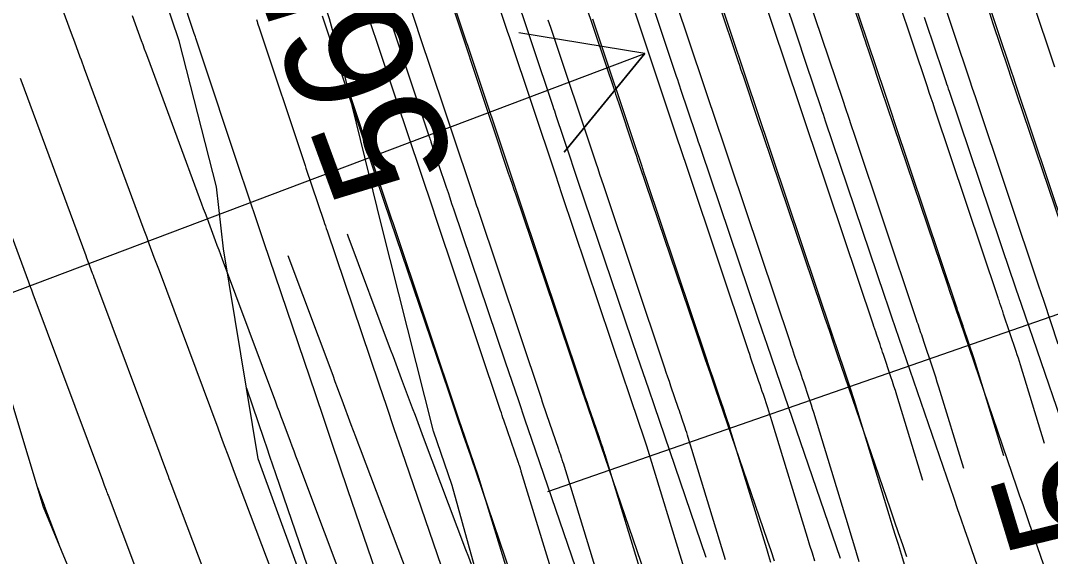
# Model space of a CAD drawing. Extents: x 954385 to 988206, y 1868364 to 1924553.
# Drawn here: x 957782.32 to 957830.79, y 1919515.87 to 1919541.08 of the extents above; entities that cross this region are included whole.
import ezdxf

# ---------------------------------------------------------------- set-up
doc = ezdxf.new("R2010")
doc.units = 0
for name, color, linetype in [('13', 7, 'Continuous'), ('16', 7, 'Continuous'), ('22', 7, 'Continuous'), ('24', 7, 'Continuous'), ('26', 7, 'Continuous'), ('5', 7, 'Continuous'), ('6', 7, 'Continuous'), ('7', 7, 'Continuous')]:
    doc.layers.add(name, color=color, linetype=linetype)

msp = doc.modelspace()

# ---------------------------------------------------------------- linework, layer by layer
at = {"layer": '13'}
for points in [[(957819.011, 1919573.666), (957821.782, 1919566.218), (957821.809, 1919566.148), (957821.837, 1919566.078), (957821.866, 1919566.008), (957821.896, 1919565.939), (957822.018, 1919565.664), (957822.048, 1919565.595), (957822.076, 1919565.526), (957822.102, 1919565.455), (957822.127, 1919565.384), (957824.554, 1919558.09), (957824.596, 1919557.965), (957824.638, 1919557.839), (957824.679, 1919557.714), (957824.721, 1919557.589), (957827.815, 1919548.362), (957827.913, 1919548.071), (957828.627, 1919545.94), (957828.862, 1919545.242), (957830.984, 1919538.91)], [(957832.252, 1919528.865), (957829.163, 1919538.081), (957829.033, 1919538.467), (957828.99, 1919538.595), (957826.776, 1919545.199), (957826.624, 1919545.655), (957825.897, 1919547.822), (957825.855, 1919547.947), (957822.818, 1919557.005), (957822.753, 1919557.197), (957822.689, 1919557.389), (957822.625, 1919557.581), (957822.561, 1919557.774), (957820.175, 1919564.943), (957820.152, 1919565.009), (957820.127, 1919565.075), (957820.101, 1919565.141), (957820.073, 1919565.205), (957819.959, 1919565.463), (957819.93, 1919565.527), (957819.903, 1919565.592), (957819.877, 1919565.658), (957819.852, 1919565.724), (957817.312, 1919572.551)], [(957831.162, 1919525.859), (957830.474, 1919527.912), (957830.459, 1919527.957), (957830.444, 1919528.002), (957830.429, 1919528.047), (957830.413, 1919528.092), (957830.351, 1919528.272), (957830.336, 1919528.317), (957830.321, 1919528.362), (957830.306, 1919528.407), (957830.29, 1919528.452), (957827.259, 1919537.495), (957827.128, 1919537.888), (957826.996, 1919538.281), (957824.862, 1919544.647)], [(957830.51, 1919521.187), (957829.379, 1919524.891), (957829.33, 1919525.048), (957829.281, 1919525.204), (957829.23, 1919525.36), (957829.179, 1919525.516), (957828.589, 1919527.275), (957828.568, 1919527.339), (957828.546, 1919527.403), (957828.525, 1919527.466), (957828.503, 1919527.53), (957828.416, 1919527.784), (957828.394, 1919527.848), (957828.372, 1919527.912), (957828.351, 1919527.975), (957828.329, 1919528.039), (957825.356, 1919536.909), (957825.268, 1919537.173), (957825.179, 1919537.437), (957825.091, 1919537.702), (957825.002, 1919537.966), (957822.947, 1919544.096)], [(957828.602, 1919520.605), (957827.457, 1919524.356), (957827.394, 1919524.561), (957827.329, 1919524.765), (957827.263, 1919524.969), (957827.196, 1919525.173), (957826.705, 1919526.638), (957826.677, 1919526.721), (957826.649, 1919526.803), (957826.621, 1919526.886), (957826.593, 1919526.968), (957826.48, 1919527.297), (957826.452, 1919527.379), (957826.424, 1919527.461), (957826.396, 1919527.544), (957826.368, 1919527.626), (957823.453, 1919536.323), (957823.342, 1919536.655), (957823.23, 1919536.987), (957823.119, 1919537.319), (957823.008, 1919537.651), (957820.995, 1919543.655)], [(957819.035, 1919543.24), (957821.014, 1919537.337), (957821.148, 1919536.937), (957821.282, 1919536.537), (957821.416, 1919536.137), (957821.55, 1919535.737), (957824.407, 1919527.213), (957824.441, 1919527.112), (957824.475, 1919527.011), (957824.509, 1919526.91), (957824.544, 1919526.809), (957824.683, 1919526.406), (957824.717, 1919526.305), (957824.751, 1919526.204), (957824.786, 1919526.103), (957824.82, 1919526.001), (957825.223, 1919524.797), (957825.301, 1919524.562), (957825.377, 1919524.327), (957825.452, 1919524.091), (957825.525, 1919523.854), (957826.694, 1919520.023)], [(957824.787, 1919519.442), (957823.561, 1919523.456), (957823.494, 1919523.672), (957823.426, 1919523.888), (957823.357, 1919524.103), (957823.285, 1919524.318), (957822.935, 1919525.365), (957822.895, 1919525.484), (957822.854, 1919525.604), (957822.813, 1919525.724), (957822.772, 1919525.843), (957822.608, 1919526.322), (957822.567, 1919526.441), (957822.526, 1919526.561), (957822.486, 1919526.681), (957822.446, 1919526.8), (957819.647, 1919535.151), (957819.49, 1919535.619), (957819.333, 1919536.086), (957819.176, 1919536.554), (957819.02, 1919537.022), (957817.074, 1919542.825)], [(957802.629, 1919542.072), (957803.299, 1919540.075), (957803.351, 1919539.919), (957805.582, 1919533.265), (957805.693, 1919532.934), (957805.804, 1919532.603), (957808.719, 1919523.905), (957808.803, 1919523.657), (957808.886, 1919523.409), (957808.971, 1919523.161), (957809.055, 1919522.914), (957809.522, 1919521.554), (957809.547, 1919521.481), (957809.572, 1919521.407), (957809.597, 1919521.334), (957809.622, 1919521.26), (957809.721, 1919520.966), (957809.745, 1919520.892), (957809.769, 1919520.818), (957809.792, 1919520.744), (957809.815, 1919520.67), (957811.656, 1919514.641)], [(957804.605, 1919542.44), (957805.242, 1919540.543), (957805.312, 1919540.334), (957807.496, 1919533.817), (957807.641, 1919533.385), (957807.786, 1919532.952), (957810.679, 1919524.323), (957810.757, 1919524.091), (957810.835, 1919523.859), (957810.914, 1919523.627), (957810.993, 1919523.396), (957811.406, 1919522.194), (957811.438, 1919522.101), (957811.47, 1919522.007), (957811.501, 1919521.913), (957811.533, 1919521.82), (957811.658, 1919521.445), (957811.69, 1919521.351), (957811.72, 1919521.257), (957811.75, 1919521.163), (957811.779, 1919521.068), (957813.578, 1919515.175)], [(957815.114, 1919542.41), (957817.07, 1919536.574), (957817.227, 1919536.105), (957817.385, 1919535.636), (957817.542, 1919535.167), (957817.699, 1919534.699), (957820.484, 1919526.388), (957820.531, 1919526.249), (957820.578, 1919526.111), (957820.625, 1919525.972), (957820.672, 1919525.834), (957820.862, 1919525.281), (957820.909, 1919525.143), (957820.957, 1919525.005), (957821.003, 1919524.866), (957821.05, 1919524.728), (957821.348, 1919523.839), (957821.412, 1919523.644), (957821.475, 1919523.45), (957821.537, 1919523.254), (957821.597, 1919523.058), (957823.188, 1919517.848), (957823.331, 1919517.38), (957823.474, 1919516.912), (957823.617, 1919516.444), (957823.759, 1919515.975), (957826.359, 1919507.447)], [(957800.636, 1919541.756), (957801.368, 1919539.572), (957801.391, 1919539.503), (957803.667, 1919532.714), (957803.783, 1919532.369), (957803.821, 1919532.254), (957806.816, 1919523.319), (957806.877, 1919523.138), (957806.938, 1919522.958), (957806.999, 1919522.778), (957807.06, 1919522.599), (957807.639, 1919520.915), (957807.657, 1919520.861), (957807.675, 1919520.808), (957807.693, 1919520.755), (957807.711, 1919520.701), (957807.783, 1919520.487), (957807.8, 1919520.434), (957807.818, 1919520.38), (957807.835, 1919520.326), (957807.852, 1919520.272), (957809.734, 1919514.106)], [(957811.193, 1919541.579), (957813.241, 1919535.471), (957813.364, 1919535.103), (957813.487, 1919534.735), (957813.61, 1919534.368), (957813.734, 1919534), (957816.562, 1919525.562), (957816.621, 1919525.386), (957816.681, 1919525.21), (957816.741, 1919525.034), (957816.801, 1919524.859), (957817.057, 1919524.113), (957817.109, 1919523.959), (957817.162, 1919523.805), (957817.214, 1919523.652), (957817.265, 1919523.498), (957817.472, 1919522.881), (957817.523, 1919522.727), (957817.573, 1919522.572), (957817.622, 1919522.418), (957817.67, 1919522.262), (957819.344, 1919516.779), (957819.458, 1919516.407), (957819.571, 1919516.035), (957819.685, 1919515.662)], [(957813.153, 1919541.995), (957815.155, 1919536.022), (957815.296, 1919535.604), (957815.436, 1919535.186), (957815.576, 1919534.768), (957815.716, 1919534.349), (957818.523, 1919525.975), (957818.576, 1919525.817), (957818.629, 1919525.66), (957818.683, 1919525.503), (957818.736, 1919525.346), (957818.952, 1919524.719), (957819.006, 1919524.562), (957819.059, 1919524.405), (957819.112, 1919524.248), (957819.165, 1919524.091), (957819.41, 1919523.36), (957819.468, 1919523.186), (957819.524, 1919523.011), (957819.58, 1919522.836), (957819.634, 1919522.66), (957821.266, 1919517.314), (957821.394, 1919516.894), (957821.522, 1919516.473), (957821.651, 1919516.053), (957821.779, 1919515.633)], [(957807.812, 1919513.571), (957805.888, 1919519.874), (957805.877, 1919519.908), (957805.867, 1919519.941), (957805.856, 1919519.975), (957805.845, 1919520.008), (957805.8, 1919520.142), (957805.789, 1919520.175), (957805.778, 1919520.208), (957805.766, 1919520.242), (957805.755, 1919520.275), (957805.065, 1919522.284), (957805.027, 1919522.396), (957804.989, 1919522.508), (957804.951, 1919522.62), (957804.913, 1919522.733), (957801.839, 1919531.905), (957801.752, 1919532.162), (957799.425, 1919539.105), (957799.362, 1919539.292), (957798.622, 1919541.499)], [(957815.5, 1919515.71), (957813.743, 1919521.466), (957813.707, 1919521.581), (957813.671, 1919521.695), (957813.634, 1919521.81), (957813.596, 1919521.924), (957813.444, 1919522.379), (957813.405, 1919522.493), (957813.367, 1919522.606), (957813.328, 1919522.72), (957813.289, 1919522.834), (957812.929, 1919523.884), (957812.856, 1919524.096), (957812.784, 1919524.309), (957812.711, 1919524.523), (957812.64, 1919524.736), (957809.769, 1919533.302), (957809.679, 1919533.568), (957809.59, 1919533.835), (957809.501, 1919534.101), (957809.411, 1919534.368), (957807.272, 1919540.749), (957807.155, 1919541.098)], [(957809.232, 1919541.164), (957811.326, 1919534.919), (957811.432, 1919534.602), (957811.539, 1919534.285), (957811.645, 1919533.968), (957811.751, 1919533.651), (957814.601, 1919525.149), (957814.666, 1919524.954), (957814.732, 1919524.76), (957814.798, 1919524.565), (957814.865, 1919524.371), (957815.173, 1919523.473), (957815.219, 1919523.34), (957815.264, 1919523.206), (957815.31, 1919523.072), (957815.355, 1919522.938), (957815.534, 1919522.402), (957815.579, 1919522.268), (957815.622, 1919522.134), (957815.665, 1919521.999), (957815.706, 1919521.864), (957817.422, 1919516.244), (957817.521, 1919515.92), (957817.62, 1919515.596)], [(957805.89, 1919513.037), (957803.924, 1919519.476), (957803.92, 1919519.49), (957803.916, 1919519.503), (957803.911, 1919519.516), (957803.907, 1919519.529), (957803.885, 1919519.596), (957803.876, 1919519.622), (957803.871, 1919519.635), (957803.07, 1919521.969), (957803.055, 1919522.013), (957803.04, 1919522.058), (957803.025, 1919522.102), (957803.01, 1919522.147), (957799.851, 1919531.569), (957799.8, 1919531.722), (957797.724, 1919537.914)]]:
    msp.add_lwpolyline(points, dxfattribs=at)
at = {"layer": '16'}
for points in [[(957933.04, 1919459.536), (957827.772, 1919435.913), (957823.706, 1919445.249), (957819.016, 1919454.445), (957814.978, 1919463.788), (957811.512, 1919473.259), (957807.305, 1919482.563), (957803.818, 1919492.03), (957800.566, 1919501.549), (957796.957, 1919510.987), (957793.5, 1919520.46), (957791.879, 1919530.345), (957791.541, 1919533.262), (957789.779, 1919540.123), (957786.564, 1919549.65), (957784.448, 1919559.424), (957782.965, 1919569.34)], [(957831.892, 1919529.718), (957828.934, 1919538.454), (957828.902, 1919538.55), (957828.869, 1919538.646), (957828.837, 1919538.742), (957828.805, 1919538.838), (957828.103, 1919540.925), (957828.019, 1919541.177), (957827.934, 1919541.429), (957827.85, 1919541.681), (957827.766, 1919541.933), (957825.844, 1919547.69), (957825.762, 1919547.934), (957825.681, 1919548.179), (957825.599, 1919548.424), (957825.518, 1919548.669), (957822.768, 1919556.99), (957822.648, 1919557.355), (957822.528, 1919557.72), (957822.408, 1919558.086), (957822.289, 1919558.451), (957819.67, 1919566.472)], [(957800.176, 1919511.873), (957797.731, 1919519.011), (957797.35, 1919520.125), (957796.97, 1919521.239), (957796.59, 1919522.354), (957796.212, 1919523.468), (957793.773, 1919530.674), (957793.758, 1919530.719), (957793.743, 1919530.763), (957793.728, 1919530.808), (957793.713, 1919530.853), (957792.814, 1919533.529), (957792.802, 1919533.564), (957790.566, 1919540.261), (957790.548, 1919540.314), (957790.495, 1919540.475), (957788.059, 1919547.845), (957787.73, 1919548.842), (957787.402, 1919549.838), (957787.076, 1919550.835), (957786.75, 1919551.832), (957784.796, 1919557.817)], [(957832.518, 1919509.586), (957829.792, 1919517.45), (957829.646, 1919517.87), (957829.501, 1919518.291), (957829.356, 1919518.711), (957829.212, 1919519.131), (957826.537, 1919526.939), (957826.388, 1919527.373), (957826.24, 1919527.807), (957826.093, 1919528.242), (957825.945, 1919528.676), (957823.107, 1919537.059), (957823.061, 1919537.196), (957823.015, 1919537.332), (957822.969, 1919537.469), (957822.923, 1919537.605), (957822.222, 1919539.692), (957822.151, 1919539.904), (957822.08, 1919540.115), (957822.009, 1919540.327), (957821.939, 1919540.538), (957820.054, 1919546.183)], [(957817.158, 1919545.43), (957819.025, 1919539.841), (957819.089, 1919539.649), (957819.153, 1919539.458), (957819.217, 1919539.267), (957819.281, 1919539.076), (957819.982, 1919536.989), (957820.035, 1919536.832), (957820.088, 1919536.675), (957820.141, 1919536.519), (957820.194, 1919536.362), (957822.972, 1919528.155), (957823.142, 1919527.653), (957823.313, 1919527.151), (957823.485, 1919526.649), (957823.656, 1919526.147), (957826.237, 1919518.614), (957826.405, 1919518.124), (957826.574, 1919517.634), (957826.743, 1919517.144), (957826.913, 1919516.654), (957829.542, 1919509.071)], [(957824.034, 1919515.857), (957823.84, 1919516.417), (957823.647, 1919516.977), (957823.454, 1919517.537), (957823.262, 1919518.097), (957820.776, 1919525.354), (957820.581, 1919525.924), (957820.386, 1919526.494), (957820.192, 1919527.064), (957819.999, 1919527.635), (957817.28, 1919535.665), (957817.22, 1919535.842), (957817.16, 1919536.019), (957817.101, 1919536.195), (957817.041, 1919536.372), (957816.34, 1919538.46), (957816.283, 1919538.63), (957816.226, 1919538.801), (957816.168, 1919538.972), (957816.111, 1919539.143), (957814.263, 1919544.677)], [(957820.91, 1919515.769), (957820.72, 1919516.32), (957820.53, 1919516.871), (957820.341, 1919517.423), (957817.895, 1919524.561), (957817.677, 1919525.199), (957817.459, 1919525.837), (957817.242, 1919526.475), (957817.025, 1919527.114), (957814.367, 1919534.967), (957814.3, 1919535.164), (957814.233, 1919535.362), (957814.167, 1919535.559), (957814.101, 1919535.756), (957813.399, 1919537.843), (957813.349, 1919537.994), (957813.298, 1919538.144), (957813.248, 1919538.295), (957813.198, 1919538.446), (957811.368, 1919543.923)], [(957808.399, 1919543.393), (957810.284, 1919537.748), (957810.327, 1919537.618), (957810.371, 1919537.488), (957810.415, 1919537.357), (957810.459, 1919537.227), (957811.16, 1919535.14), (957811.233, 1919534.922), (957811.306, 1919534.705), (957811.38, 1919534.487), (957811.453, 1919534.27), (957814.052, 1919526.593), (957814.292, 1919525.886), (957814.532, 1919525.18), (957814.773, 1919524.474), (957815.014, 1919523.768), (957817.46, 1919516.63), (957817.626, 1919516.147), (957817.792, 1919515.663)], [(957805.427, 1919542.871), (957807.37, 1919537.051), (957807.407, 1919536.941), (957807.444, 1919536.831), (957807.481, 1919536.721), (957807.518, 1919536.61), (957808.219, 1919534.523), (957808.299, 1919534.286), (957808.379, 1919534.048), (957808.459, 1919533.81), (957808.54, 1919533.573), (957811.079, 1919526.072), (957811.342, 1919525.298), (957811.605, 1919524.523), (957811.869, 1919523.749), (957812.134, 1919522.975), (957814.579, 1919515.837)], [(957802.455, 1919542.349), (957804.457, 1919536.353), (957804.487, 1919536.264), (957804.517, 1919536.174), (957804.547, 1919536.084), (957804.577, 1919535.994), (957805.278, 1919533.907), (957805.365, 1919533.649), (957805.452, 1919533.391), (957805.539, 1919533.133), (957805.626, 1919532.875), (957808.106, 1919525.552), (957808.391, 1919524.709), (957808.678, 1919523.866), (957808.965, 1919523.024), (957809.253, 1919522.182), (957811.699, 1919515.045)], [(957799.482, 1919541.827), (957801.543, 1919535.656), (957801.566, 1919535.586), (957801.589, 1919535.517), (957801.613, 1919535.447), (957801.636, 1919535.378), (957802.353, 1919533.243), (957802.439, 1919532.989), (957802.525, 1919532.734), (957802.61, 1919532.48), (957802.697, 1919532.225), (957805.132, 1919525.031), (957805.441, 1919524.12), (957805.751, 1919523.21), (957806.061, 1919522.299), (957806.373, 1919521.39), (957808.818, 1919514.252)], [(957793.424, 1919541.124), (957793.453, 1919541.039), (957793.481, 1919540.953), (957793.509, 1919540.868), (957793.538, 1919540.783), (957795.716, 1919534.261), (957795.735, 1919534.203), (957795.754, 1919534.145), (957796.593, 1919531.649), (957796.631, 1919531.535), (957796.67, 1919531.42), (957796.709, 1919531.306), (957796.747, 1919531.191), (957799.186, 1919523.989), (957799.541, 1919522.942), (957799.897, 1919521.896), (957800.253, 1919520.85), (957800.611, 1919519.804), (957803.057, 1919512.666)], [(957796.51, 1919541.305), (957798.629, 1919534.959), (957798.646, 1919534.909), (957798.662, 1919534.86), (957798.679, 1919534.811), (957798.695, 1919534.761), (957799.473, 1919532.446), (957799.535, 1919532.262), (957799.597, 1919532.077), (957799.66, 1919531.893), (957799.722, 1919531.708), (957802.159, 1919524.51), (957802.491, 1919523.531), (957802.824, 1919522.553), (957803.157, 1919521.575), (957803.492, 1919520.597), (957805.937, 1919513.459)], [(957824.852, 1919541.235), (957824.93, 1919541.004), (957825.007, 1919540.772), (957825.085, 1919540.54), (957825.163, 1919540.309), (957825.864, 1919538.222), (957825.903, 1919538.105), (957825.942, 1919537.989), (957825.981, 1919537.873), (957826.021, 1919537.757), (957828.919, 1919529.197), (957829.043, 1919528.831), (957829.167, 1919528.464), (957829.292, 1919528.098), (957829.417, 1919527.732), (957832.187, 1919519.648)], [(957792.954, 1919523.791), (957793.769, 1919521.384), (957793.905, 1919520.983), (957794.041, 1919520.582), (957794.178, 1919520.181), (957794.315, 1919519.78), (957797.296, 1919511.08), (957797.307, 1919511.049), (957800.597, 1919501.557), (957800.598, 1919501.554), (957803.928, 1919492.06), (957803.932, 1919492.049), (957807.121, 1919483.063)]]:
    msp.add_lwpolyline(points, dxfattribs=at)
at = {"layer": '22'}
msp.add_lwpolyline([(957828.416, 1919446.025), (957824.225, 1919455.325), (957820.834, 1919463.935), (957820.53, 1919464.739), (957817.005, 1919474.192), (957813.15, 1919483.569), (957812.938, 1919484.103), (957810.22, 1919493.434), (957807.931, 1919501.829), (957807.524, 1919503.077), (957804.447, 1919512.635), (957802.629, 1919519.214), (957801.76, 1919521.762), (957799.313, 1919531.46), (957797.534, 1919538.687), (957796.862, 1919541.157), (957793.622, 1919550.672), (957791.454, 1919558.45), (957791.285, 1919558.176), (957788.062, 1919567.672)], dxfattribs=at)
at = {"layer": '24'}
for points in [[(957816.295, 1919443.586), (957810.978, 1919452.642), (957806.628, 1919461.914), (957802.762, 1919471.295), (957800.226, 1919476.455), (957798.121, 1919480.502), (957794.204, 1919489.872), (957790.163, 1919499.214), (957787.298, 1919508.82), (957783.406, 1919518.195), (957780.496, 1919527.791), (957778.059, 1919537.492), (957774.195, 1919546.874), (957771.438, 1919556.504), (957770.571, 1919559.476), (957769.102, 1919566.229), (957767.746, 1919576.173)], [(957828.416, 1919446.025), (957824.225, 1919455.325), (957820.834, 1919463.935), (957820.53, 1919464.739), (957817.005, 1919474.192), (957813.15, 1919483.569), (957812.938, 1919484.103), (957810.22, 1919493.434), (957807.931, 1919501.829), (957807.524, 1919503.077), (957804.447, 1919512.635), (957802.629, 1919519.214), (957801.76, 1919521.762), (957799.313, 1919531.46), (957797.534, 1919538.687), (957796.862, 1919541.157), (957793.622, 1919550.672), (957791.454, 1919558.45), (957791.285, 1919558.176), (957788.062, 1919567.672)]]:
    msp.add_lwpolyline(points, dxfattribs=at)
at = {"layer": '26'}
for points in [[(957757.131, 1919518.928), (957811.7, 1919539.538), (957807.899, 1919534.895), (957811.7, 1919539.538), (957805.78, 1919540.508)], [(957807.131, 1919518.928), (957850.097, 1919533.856), (957846.174, 1919529.317), (957850.097, 1919533.856), (957844.204, 1919534.985)]]:
    msp.add_lwpolyline(points, dxfattribs=at)
at = {"layer": '6'}
msp.add_lwpolyline([(957792.462, 1919511.198), (957789.409, 1919519.291), (957789.366, 1919519.407), (957789.322, 1919519.523), (957789.279, 1919519.639), (957789.235, 1919519.755), (957789.019, 1919520.335), (957788.889, 1919520.683), (957785.868, 1919528.774), (957785.83, 1919528.876), (957785.792, 1919528.979), (957785.753, 1919529.082), (957785.715, 1919529.185), (957785.525, 1919529.7), (957785.448, 1919529.906), (957785.41, 1919530.009), (957782.353, 1919538.277), (957782.322, 1919538.36)], dxfattribs=at)
at = {"layer": '7'}
for points in [[(957781.855, 1919548.283), (957784.709, 1919540.491), (957784.862, 1919540.073), (957785.117, 1919539.377), (957785.168, 1919539.238), (957785.219, 1919539.099), (957785.27, 1919538.96), (957785.322, 1919538.821), (957788.127, 1919531.236), (957788.245, 1919530.916), (957788.364, 1919530.596), (957788.6, 1919529.956), (957788.659, 1919529.796), (957788.719, 1919529.636), (957788.778, 1919529.476), (957788.838, 1919529.317), (957791.601, 1919521.915), (957791.731, 1919521.568), (957791.86, 1919521.221), (957792.12, 1919520.527), (957792.184, 1919520.353), (957792.249, 1919520.18), (957792.315, 1919520.006), (957792.38, 1919519.833), (957795.167, 1919512.444)], [(957787.571, 1919541.325), (957787.715, 1919540.933), (957788.002, 1919540.148), (957788.074, 1919539.952), (957788.146, 1919539.756), (957788.219, 1919539.56), (957788.291, 1919539.364), (957790.843, 1919532.462), (957790.924, 1919532.245), (957791.004, 1919532.028), (957791.084, 1919531.811), (957791.164, 1919531.595), (957791.485, 1919530.727), (957791.566, 1919530.51), (957791.646, 1919530.293), (957791.727, 1919530.076), (957791.808, 1919529.86), (957794.314, 1919523.146), (957794.4, 1919522.915), (957794.487, 1919522.684), (957794.573, 1919522.453), (957794.659, 1919522.222), (957795.004, 1919521.298), (957795.09, 1919521.067), (957795.177, 1919520.836), (957795.263, 1919520.606), (957795.35, 1919520.375), (957797.872, 1919513.69)], [(957779.383, 1919537.734), (957782.694, 1919528.783), (957782.762, 1919528.599), (957782.83, 1919528.415), (957782.847, 1919528.369), (957782.864, 1919528.322), (957782.881, 1919528.276), (957782.898, 1919528.23), (957786.176, 1919519.452), (957786.263, 1919519.218), (957786.351, 1919518.983), (957786.373, 1919518.924), (957786.395, 1919518.866), (957786.417, 1919518.807), (957786.439, 1919518.749), (957789.757, 1919509.952)], [(957803.975, 1919514.345), (957803.807, 1919514.79), (957803.676, 1919515.138), (957803.545, 1919515.486), (957803.413, 1919515.834), (957803.282, 1919516.182), (957801.291, 1919521.459), (957801.161, 1919521.805), (957801.031, 1919522.15), (957800.902, 1919522.496), (957800.772, 1919522.842), (957800.256, 1919524.225), (957800.127, 1919524.571), (957799.998, 1919524.917), (957799.869, 1919525.263), (957799.74, 1919525.609), (957797.747, 1919530.946), (957797.713, 1919531.038)], [(957800.577, 1919514.936), (957798.321, 1919520.917), (957798.212, 1919521.205), (957798.104, 1919521.493), (957797.996, 1919521.782), (957797.888, 1919522.07), (957797.458, 1919523.224), (957797.35, 1919523.512), (957797.242, 1919523.801), (957797.135, 1919524.089), (957797.027, 1919524.377), (957794.924, 1919530.01)], [(957784.136, 1919516.437), (957783.468, 1919518.206), (957783.463, 1919518.221), (957783.118, 1919519.146)]]:
    msp.add_lwpolyline(points, dxfattribs=at)

# ---------------------------------------------------------------- texts
at = {"layer": '13'}
msp.add_text('555', height=6, rotation=106.9556, dxfattribs=at).set_placement((957837.441, 1919508.738))
at = {"layer": '5'}
msp.add_text('565', height=6, rotation=110.2446, dxfattribs=at).set_placement((957802.945, 1919534.11))

doc.saveas('drawing.dxf')
